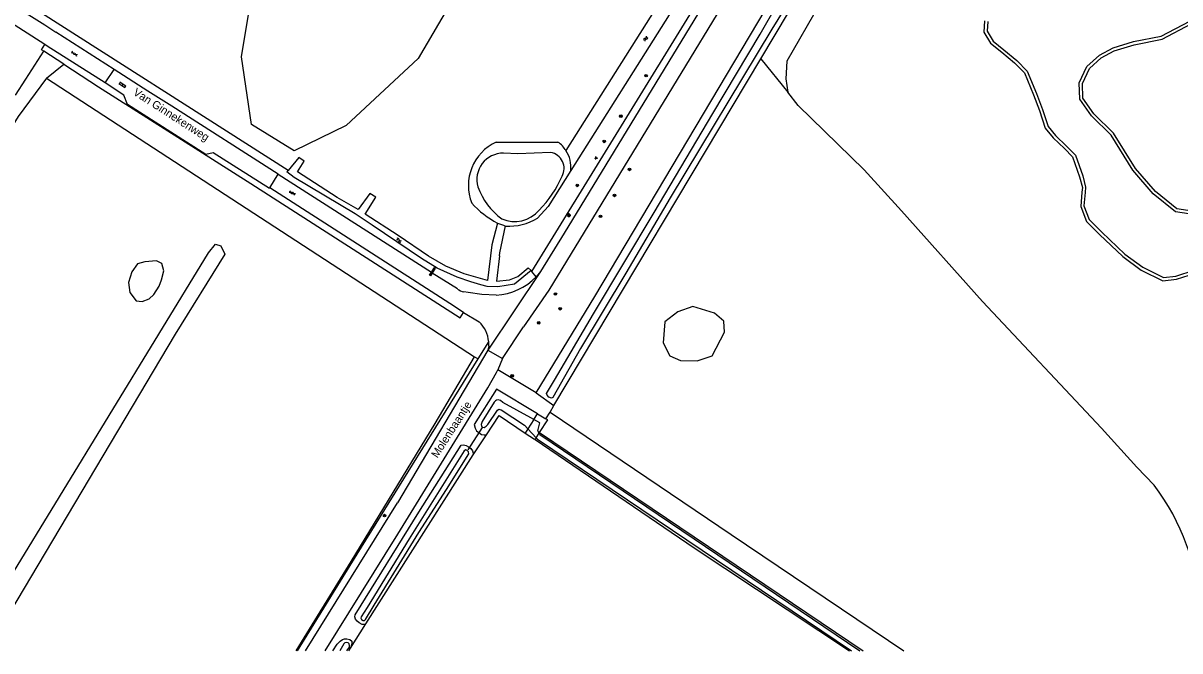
# Model space of a CAD drawing. Extents: x 136000 to 141014, y 402000 to 403500.
# Drawn here: x 140041.4 to 140402.6, y 402000 to 402196.1 of the extents above; entities that cross this region are included whole.
import ezdxf

# ---------------------------------------------------------------- set-up
doc = ezdxf.new("R2010")
doc.units = 0
for name, color, linetype in [('gg-afsc-draadraster', 7, 'Continuous'), ('gg-afsc-lijn draadraster', 7, 'Continuous'), ('gg-afsc-muur', 7, 'Continuous'), ('gg-anno-openbare ruimte label', 7, 'Continuous'), ('gg-knt-bronhoudergrens', 7, 'Continuous'), ('gg-knt-onverhard', 7, 'Continuous'), ('gg-knt-verharding', 7, 'Continuous'), ('gg-kntw-bovenkant insteek waterloop', 7, 'Continuous'), ('gg-kntw-greppel-droge sloot', 7, 'Continuous'), ('gg-kntw-waterlijn', 7, 'Continuous'), ('gg-kwrk-duiker nz buis', 7, 'Continuous'), ('gt-grn-groengrens', 7, 'Continuous'), ('gt-grn-groengrens NZ', 7, 'Continuous'), ('gt-grn-vlakafsluiter', 7, 'Continuous'), ('gt-grn-weggrens', 7, 'Continuous'), ('gt-symb-boom', 7, 'Continuous'), ('gt-symb-gesloten verharding', 7, 'Continuous'), ('gt-symb-groenvak', 7, 'Continuous'), ('gt-symb-klinker verharding', 7, 'Continuous'), ('gt-symb-lichtmast', 7, 'Continuous'), ('gt-symb-watersymbool', 7, 'Continuous')]:
    doc.layers.add(name, color=color, linetype=linetype)

# ---------------------------------------------------------------- blocks, each defined once
blk = doc.blocks.new('gt0-LMAST')
at = {"layer": 'gt-symb-lichtmast'}
for p, q in [((-0.18, 0.17), (-0.45, 0.44)), ((0, 0.25), (0, 0.62)), ((0.17, 0.17), (0.44, 0.44)), ((-0.25, 0), (-0.63, 0)), ((-0.18, -0.18), (-0.45, -0.45)), ((0, -0.25), (0, -0.63)), ((0.44, -0.45), (0.17, -0.18)), ((0.25, 0), (0.62, 0))]:
    blk.add_line(p, q, dxfattribs=at)
blk.add_circle((0, 0), 0.25, dxfattribs=at)
blk = doc.blocks.new('gt0-BOOM')
at = {"layer": 'gt-symb-boom'}
for radius in [0.4, 0.2]:
    blk.add_circle((0, 0), radius, dxfattribs=at)
blk = doc.blocks.new('gt0-GRVAK')
at = {"layer": 'gt-symb-groenvak'}
for p, q in [((-0.11, 0.19), (-0.23, 0.24)), ((-0.18, 0.15), (0.09, 0.15)), ((-0.09, 0.21), (-0.16, 0.32)), ((-0.05, 0.21), (-0.05, 0.39)), ((0, 0.21), (0.06, 0.32)), ((0.02, 0.19), (0.13, 0.24)), ((0.26, -0.05), (0.2, 0.06)), ((0.31, -0.05), (0.31, 0.13)), ((0.35, -0.05), (0.41, 0.06)), ((-0.24, -0.23), (-0.36, -0.18)), ((-0.32, -0.26), (-0.05, -0.26)), ((-0.23, -0.21), (-0.29, -0.1)), ((-0.18, -0.2), (-0.18, -0.02)), ((-0.14, -0.21), (-0.07, -0.1)), ((-0.12, -0.23), (0, -0.18)), ((0.24, -0.07), (0.12, -0.02)), ((0.17, -0.11), (0.44, -0.11)), ((0.37, -0.07), (0.49, -0.02))]:
    blk.add_line(p, q, dxfattribs=at)
blk = doc.blocks.new('gt0-WA')
at = {"layer": 'gt-symb-watersymbool'}
for centre, start, end in [((-0.32, 0.02), 28.0725, 151.9275), ((0.43, 0.42), 208.0725, 331.9275), ((-0.32, -0.43), 28.0725, 151.9275), ((0.43, -0.03), 208.0725, 331.9275)]:
    blk.add_arc(centre, 0.425, start, end, dxfattribs=at)
blk = doc.blocks.new('gt0-GESVH1')
at = {"layer": 'gt-symb-gesloten verharding'}
for p, q in [((-0.99, -0.26), (0.01, 0.24)), ((0.01, -0.26), (-0.99, 0.24)), ((0.01, 0.24), (1.01, -0.26)), ((1.01, 0.24), (0.01, -0.26))]:
    blk.add_line(p, q, dxfattribs=at)
blk = doc.blocks.new('gt0-KL1')
at = {"layer": 'gt-symb-klinker verharding'}
for p, q in [((-1.15, 0.3), (1.15, 0.3)), ((-1, -0.3), (-1, 0.3)), ((-0.5, 0.3), (-0.5, 0.45)), ((0, -0.3), (0, 0.3)), ((0.5, 0.3), (0.5, 0.45)), ((1, -0.3), (1, 0.3)), ((-1.15, -0.3), (1.15, -0.3)), ((-0.5, -0.45), (-0.5, -0.3)), ((0.5, -0.45), (0.5, -0.3))]:
    blk.add_line(p, q, dxfattribs=at)

msp = doc.modelspace()

# ---------------------------------------------------------------- linework, layer by layer
at = {"layer": 'gg-afsc-draadraster'}
msp.add_lwpolyline([(140048.67, 402178.88), (140039.8, 402166.96), (140027.23, 402146.58)], dxfattribs=at)
at = {"layer": 'gg-afsc-lijn draadraster'}
msp.add_lwpolyline([(140126.61, 402000), (140143.74, 402027.92), (140170.05, 402071.02), (140182.28, 402091.88)], dxfattribs=at)
at = {"layer": 'gg-afsc-muur'}
for points in [[(140169.1, 402118.03), (140168.55, 402117.17), (140168.24, 402117.36), (140168.83, 402118.29)], [(140168.83, 402118.29), (140169.74, 402119.73), (140170.05, 402119.54), (140169.1, 402118.03)]]:
    msp.add_lwpolyline(points, dxfattribs=at)
at = {"layer": 'gg-knt-bronhoudergrens'}
for p, q in [((140271.71, 402184.96), (140280.15, 402174.58)), ((140048.67, 402178.88), (140182.28, 402091.88)), ((140205.89, 402074.62), (140207.09, 402076.69)), ((140181.88, 402061.24), (140186.03, 402067.51)), ((140143.62, 402000.82), (140148.38, 402008.45))]:
    msp.add_line(p, q, dxfattribs=at)
for points in [[(140038.99, 402173.56), (140042.18, 402178.59), (140047.79, 402187.33)], [(140394.54, 402051.76), (140389.12, 402057.44), (140378.07, 402069.61), (140340.9, 402109.16), (140315.7, 402137.45), (140304.04, 402150.27), (140283.39, 402170.33), (140280.15, 402174.58)], [(140126.61, 402000), (140143.74, 402027.92), (140170.05, 402071.02), (140182.28, 402091.88)], [(140205.89, 402074.62), (140262.5, 402036.32), (140316.37, 402000)]]:
    msp.add_lwpolyline(points, dxfattribs=at)
msp.add_arc((140338.42, 402009.1), 70.5, 2.6135, 37.2381, dxfattribs=at)
at = {"layer": 'gg-knt-onverhard'}
for p, q in [((140186.44, 402093.98), (140191.04, 402091.33)), ((140191.04, 402091.33), (140189.61, 402087.84)), ((140129.52, 402000), (140158.23, 402046.21))]:
    msp.add_line(p, q, dxfattribs=at)
msp.add_lwpolyline([(140135.65, 402000), (140158.4, 402036.5), (140186.48, 402082.18), (140189.15, 402086.92), (140189.61, 402087.84)], dxfattribs=at)
at = {"layer": 'gg-knt-verharding'}
for p, q in [((140048.16, 402189.38), (140031.9, 402199.75)), ((140069.77, 402181.62), (140051.6, 402193.3)), ((140048.83, 402188.95), (140048.16, 402189.38)), ((140066.94, 402177.4), (140048.83, 402188.95)), ((140066.94, 402177.4), (140069.77, 402181.62)), ((140080.33, 402174.9), (140069.77, 402181.62)), ((140087.8, 402170.14), (140080.33, 402174.9)), ((140121.04, 402148.96), (140087.8, 402170.14)), ((140118.35, 402144.6), (140121.04, 402148.96)), ((140121.04, 402148.96), (140168.83, 402118.29)), ((140210.29, 402130.46), (140202.93, 402118.55)), ((140176.98, 402113.05), (140169.1, 402118.03)), ((140202.93, 402118.55), (140201.6, 402116.89)), ((140178.92, 402105.74), (140183.75, 402102.79)), ((140191.04, 402091.33), (140197.63, 402101.19)), ((140186.44, 402093.98), (140158.23, 402046.21)), ((140186.76, 402095.28), (140186.44, 402093.98))]:
    msp.add_line(p, q, dxfattribs=at)
for points in [[(140311.09, 402285.92), (140300.78, 402269.14), (140205.49, 402112.69), (140197.63, 402101.19)], [(140276.78, 402239.54), (140274.23, 402235.47), (140210.29, 402130.46)], [(140034.81, 402204), (140048.09, 402195.56), (140051.6, 402193.3)], [(140118.35, 402144.6), (140118.25, 402144.43), (140100.7, 402155.61), (140098.4, 402155.08), (140073.9, 402170.68), (140072.78, 402173.65), (140066.94, 402177.4)], [(140178.92, 402105.74), (140174.59, 402108.48), (140118.35, 402144.6)], [(140189.12, 402111.11), (140184.59, 402111.36), (140180.33, 402111.96), (140178.95, 402112.14)]]:
    msp.add_lwpolyline(points, dxfattribs=at)
for centre, radius, start, end in [((140187.84, 402130.23), 19.16, 273.8165, 315.9019), ((140180.61, 402118.35), 6.43, 235.5882, 254.9944), ((140177.07, 402095.75), 9.7, 4.825, 46.4774), ((140176.82, 402095.75), 9.95, 357.2474, 4.7022)]:
    msp.add_arc(centre, radius, start, end, dxfattribs=at)
at = {"layer": 'gg-kntw-bovenkant insteek waterloop'}
for p, q in [((140207.09, 402076.69), (140271.71, 402184.96)), ((140189.09, 402158.94), (140208.36, 402158.94)), ((140124.12, 402150.08), (140123.73, 402149.61)), ((140212.36, 402150.07), (140205.28, 402138.78)), ((140205.28, 402138.78), (140202, 402135.17)), ((140088.87, 402098.92), (140034.78, 402007.99)), ((140201.6, 402080.58), (140207.09, 402076.69)), ((140201.93, 402074.09), (140204.63, 402072.47)), ((140198.15, 402068.05), (140201.02, 402066.14)), ((140202.64, 402068.25), (140303.68, 402000)), ((140201.2, 402066.01), (140201.02, 402066.14)), ((140148.38, 402008.45), (140181.88, 402061.24)), ((140143.11, 402000), (140143.62, 402000.82))]:
    msp.add_line(p, q, dxfattribs=at)
for points in [[(140201.6, 402080.58), (140219.89, 402110.67), (140282.84, 402216.67), (140289.57, 402228), (140295.09, 402237.29), (140303.7, 402251.61), (140314.94, 402264.2), (140322.19, 402271.08), (140342.25, 402288.14), (140346.56, 402283.68)], [(140271.71, 402184.96), (140289.04, 402214), (140295.14, 402224.23), (140301.58, 402235.01), (140309.4, 402247.54), (140314.74, 402255.01), (140321.03, 402261.31)], [(140341.58, 402196.86), (140341.41, 402193.32), (140343.49, 402189.81), (140346.96, 402187), (140350.98, 402183.66), (140354.04, 402180.55), (140356.84, 402173.72), (140358.71, 402168.8), (140360.55, 402163.34), (140362.99, 402160.3), (140366.5, 402156.99), (140369.09, 402154.33), (140371.28, 402148.12), (140372.14, 402144.75), (140371.97, 402143.29), (140371.61, 402138.84), (140373.4, 402134.17), (140377.51, 402130.04), (140384.75, 402123.2), (140390.46, 402118.96), (140397.3, 402115.6), (140401.52, 402116.1), (140407.47, 402117.95)], [(140405.07, 402137.59), (140401.62, 402138.07), (140394.99, 402143.46), (140388.72, 402150.73), (140381.87, 402161.75), (140375.74, 402167.77), (140372.32, 402172.7), (140372.19, 402177.29), (140374.31, 402181.96), (140378.04, 402185.24), (140382.1, 402187.47), (140388.3, 402189.35), (140397.08, 402191.13), (140406.15, 402195.87)], [(140029.23, 402011.26), (140037.23, 402022.71), (140068.23, 402073.52), (140099.23, 402124.34), (140101.47, 402127.03), (140103.04, 402126.58), (140104.38, 402123.89), (140088.87, 402098.92)], [(140083.8, 402113.97), (140084.59, 402115.9), (140085.24, 402118.71), (140084.62, 402121.02), (140083.02, 402121.84), (140079.36, 402121.55), (140077.02, 402120.91), (140075.27, 402118.42), (140074.3, 402115.11), (140074.71, 402111.93), (140076.61, 402109.35), (140078.51, 402109.09), (140080.76, 402110.02), (140082.18, 402111.36), (140083.8, 402113.97)], [(140241.77, 402102.76), (140241.2, 402096.25), (140243.32, 402092.15), (140246.62, 402090.69), (140251.79, 402090.56), (140256.55, 402092.15), (140260.38, 402099.56), (140260.12, 402102.99), (140257.21, 402105.51), (140250.46, 402107.63), (140245.83, 402105.91), (140241.77, 402102.76)], [(140201.93, 402074.09), (140189.2, 402081.72), (140182.23, 402070.67), (140182.56, 402069.57), (140182.95, 402068.78), (140183.62, 402068.17), (140184.45, 402067.61), (140185.35, 402067.46), (140186.03, 402067.51)], [(140186.03, 402067.51), (140190, 402073.49), (140198.15, 402068.05)], [(140202.64, 402068.25), (140205.19, 402072.13), (140204.63, 402072.47)], [(140148.38, 402008.45), (140147.9, 402008.22), (140147.27, 402008.28), (140146.32, 402008.71), (140145.68, 402009.3), (140145.15, 402009.94), (140144.91, 402010.67), (140145.05, 402011.22), (140164.95, 402043.29), (140178.19, 402064.27), (140178.9, 402064.4), (140179.7, 402064.19), (140180.44, 402063.79), (140181.13, 402063.2), (140181.68, 402062.54), (140181.84, 402061.76), (140181.88, 402061.24)], [(140201.2, 402066.01), (140250.91, 402032.23), (140299.45, 402000)], [(140138.08, 402000), (140139.37, 402002.07), (140140.33, 402003.08), (140141.04, 402003.55), (140141.71, 402003.76), (140142.45, 402003.8), (140143.42, 402003.51), (140143.96, 402003.02), (140143.99, 402002.23), (140143.62, 402000.82)]]:
    msp.add_lwpolyline(points, dxfattribs=at)
for centre, radius, start, end in [((140195.37, 402145.34), 14.98, 114.7812, 201.5281), ((140202.67, 402151.03), 9.74, 32.5632, 54.2533), ((140202.65, 402151.03), 9.76, 354.3755, 32.5559), ((140204.09, 402160.85), 30.89, 222.8407, 241.8198), ((140206, 402175.7), 45.2, 248.5868, 251.9394), ((140193.1, 402149.92), 17.23, 266.3101, 301.0933)]:
    msp.add_arc(centre, radius, start, end, dxfattribs=at)
at = {"layer": 'gg-kntw-greppel-droge sloot'}
for p, q in [((140210.88, 402156.28), (140240.47, 402203.07)), ((140244.36, 402200.67), (140212.36, 402150.07))]:
    msp.add_line(p, q, dxfattribs=at)
for points in [[(140189.5, 402133.62), (140187.69, 402126.85), (140186.37, 402115.66), (140179.09, 402117.78), (140173.38, 402120.18), (140167.92, 402123.31), (140158.47, 402129.77), (140148.14, 402136.46), (140151.53, 402141.69), (140149.65, 402142.91), (140145.99, 402137.88), (140139.41, 402141.62), (140126.98, 402149.63), (140129.15, 402152.99), (140127.47, 402154.08), (140124.12, 402150.08)], [(140184.3, 402114.38), (140181.2, 402115.27), (140176.91, 402116.74), (140170.64, 402119.59), (140165.76, 402122.6), (140150.38, 402133), (140145.07, 402136.49), (140126, 402147.85), (140123.73, 402149.61)], [(140190.08, 402123.45), (140190.18, 402124.35), (140191.99, 402132.73)], [(140190.08, 402123.45), (140189.19, 402115.53), (140193.26, 402115.86), (140195.83, 402116.94), (140199.04, 402119.71), (140199.96, 402118.78)], [(140199.96, 402118.78), (140194.82, 402114.54), (140189.61, 402113.7), (140186.28, 402113.82), (140184.3, 402114.38)]]:
    msp.add_lwpolyline(points, dxfattribs=at)
at = {"layer": 'gg-kntw-waterlijn'}
msp.add_line((140198.99, 402069.38), (140201.55, 402066.55), dxfattribs=at)
for points in [[(140286.67, 402212.95), (140275.13, 402194.19), (140243.4, 402141.51), (140229.52, 402118.01), (140215.4, 402094.5), (140206.8, 402079.16), (140206.38, 402078.94), (140205.55, 402079.3), (140204.98, 402079.89), (140204.84, 402080.4), (140207.28, 402084.58), (140219.46, 402105.25), (140238.36, 402136.91), (140256.71, 402167.85), (140271.52, 402192.61), (140282.14, 402211.33)], [(140342.57, 402196.6), (140342.43, 402193.57), (140344.26, 402190.48), (140347.6, 402187.78), (140351.65, 402184.4), (140354.89, 402181.11), (140357.77, 402174.09), (140359.65, 402169.13), (140361.44, 402163.83), (140363.73, 402160.98), (140367.2, 402157.7), (140369.96, 402154.87), (140372.24, 402148.41), (140373.15, 402144.82), (140372.97, 402143.19), (140372.62, 402138.99), (140374.26, 402134.72), (140378.21, 402130.76), (140385.39, 402123.97), (140390.98, 402119.82), (140397.48, 402116.63), (140401.31, 402117.09), (140407.08, 402118.88)], [(140405.42, 402136.54), (140401.21, 402137.11), (140394.29, 402142.74), (140387.91, 402150.13), (140381.08, 402161.12), (140374.97, 402167.12), (140371.33, 402172.38), (140371.18, 402177.49), (140373.48, 402182.57), (140377.46, 402186.06), (140381.71, 402188.39), (140388.06, 402190.32), (140396.74, 402192.08), (140405.69, 402196.76)], [(140206.08, 402155.67), (140195.79, 402155.25), (140191.35, 402155.48)], [(140200.81, 402072.29), (140199.85, 402072.8), (140191.14, 402077.63), (140190.42, 402078.18), (140189.68, 402078.4), (140189.17, 402078.32), (140188.83, 402078.08), (140188.47, 402077.68), (140184.75, 402071.61), (140184.42, 402070.7), (140184.5, 402070.18), (140184.8, 402069.9), (140185.33, 402069.75), (140185.94, 402070.18), (140186.44, 402070.73), (140189.48, 402075.15), (140189.88, 402075.46), (140190.25, 402075.45), (140190.61, 402075.29), (140197.94, 402070.54), (140198.99, 402069.38)], [(140202.5, 402068.03), (140202.09, 402068.77), (140202.69, 402071.29), (140200.81, 402072.29)], [(140202.5, 402068.03), (140202.75, 402067.57), (140302.66, 402000)], [(140201.55, 402066.55), (140201.98, 402066.09), (140300.03, 402000)], [(140146.85, 402010.17), (140146.99, 402009.78), (140147.51, 402009.49), (140147.94, 402009.44), (140148.31, 402009.75), (140150.95, 402014.26), (140164.92, 402036.98), (140173.58, 402050.4), (140180.56, 402061.57), (140180.41, 402062.22), (140180.03, 402062.61), (140179.59, 402062.76), (140179.1, 402062.51), (140161.94, 402035.05), (140148.79, 402013.52), (140146.95, 402010.59), (140146.85, 402010.17)], [(140142.45, 402000), (140142.64, 402000.3), (140143.24, 402001.15), (140143.29, 402001.68), (140143.2, 402002.19), (140142.82, 402002.54), (140142.36, 402002.61), (140141.84, 402002.52), (140141.51, 402002.21), (140140.25, 402000)]]:
    msp.add_lwpolyline(points, dxfattribs=at)
for centre, radius, start, end in [((140191.25, 402147.28), 8.2, 89.2808, 196.6515), ((140205.25, 402150.71), 5.03, 331.0442, 80.494), ((140180.24, 402160.56), 31.87, 314.2025, 337.3279), ((140202.98, 402151.79), 20.75, 199.3022, 234.135), ((140194.83, 402144.03), 9.9, 246.1242, 320.3672)]:
    msp.add_arc(centre, radius, start, end, dxfattribs=at)
at = {"layer": 'gg-kwrk-duiker nz buis'}
msp.add_line((140184.68, 402069.74), (140180.24, 402062.77), dxfattribs=at)
at = {"layer": 'gt-grn-groengrens'}
for p, q in [((140054.06, 402183.24), (140047.79, 402187.33)), ((140201.6, 402116.89), (140200.25, 402118.55)), ((140182.28, 402091.88), (140183.4, 402091.19))]:
    msp.add_line(p, q, dxfattribs=at)
for points in [[(140321.03, 402261.31), (140314.79, 402241.37), (140290.17, 402202.18), (140279.8, 402184.22), (140279.54, 402178.75), (140280.15, 402174.58)], [(140124.12, 402150.08), (140039.92, 402203.92), (140030.81, 402208.83), (139992, 402235.05), (139979.82, 402243.28), (139973.83, 402247.72)], [(140047.79, 402187.33), (140047.11, 402187.78), (140048.16, 402189.38)], [(140054.06, 402183.24), (140064.85, 402176.18), (140112.42, 402146.04), (140177.87, 402104.06), (140178.92, 402105.74)]]:
    msp.add_lwpolyline(points, dxfattribs=at)
at = {"layer": 'gt-grn-groengrens NZ'}
for p, q in [((140200.25, 402118.55), (140273.69, 402238.04)), ((140199.96, 402118.78), (140200.25, 402118.55)), ((140183.4, 402091.19), (140186.73, 402096.57)), ((140201.6, 402080.58), (140189.61, 402087.84)), ((140204.63, 402072.47), (140205.89, 402074.62))]:
    msp.add_line(p, q, dxfattribs=at)
msp.add_lwpolyline([(140127.06, 402000), (140145.64, 402030.2), (140183.4, 402091.19)], dxfattribs=at)
at = {"layer": 'gt-grn-vlakafsluiter'}
for p, q in [((140048.67, 402178.88), (140054.06, 402183.24)), ((140200.81, 402072.29), (140198.99, 402069.38)), ((140200.81, 402072.29), (140201.93, 402074.09)), ((140198.99, 402069.38), (140198.15, 402068.05)), ((140201.55, 402066.55), (140202.5, 402068.03)), ((140202.5, 402068.03), (140202.64, 402068.25)), ((140201.55, 402066.55), (140201.2, 402066.01))]:
    msp.add_line(p, q, dxfattribs=at)
msp.add_lwpolyline([(140116.63, 402225.02), (140175.59, 402227.51), (140185.83, 402221.21), (140164.71, 402185.03), (140142.21, 402164.13), (140125.95, 402156.22), (140112.62, 402164.44), (140109.55, 402185.58), (140113.71, 402210.73), (140116.63, 402225.02)], dxfattribs=at)
at = {"layer": 'gt-grn-weggrens'}
msp.add_line((140202.93, 402118.55), (140186.44, 402093.98), dxfattribs=at)

# ---------------------------------------------------------------- block references
at = {"layer": 'gt-symb-boom'}
for p in [(140235.89, 402179.7), (140228, 402167.06), (140222.83, 402159.16), (140230.7, 402150.41), (140214.41, 402145.41), (140226.02, 402142.28), (140221.65, 402135.76), (140207.57, 402111.48), (140209.05, 402106.88), (140202.35, 402102.46), (140194.08, 402085.94), (140154.23, 402042.26)]:
    msp.add_blockref('gt0-BOOM', p, dxfattribs=at)
at = {"layer": 'gt-symb-gesloten verharding'}
for p, rotation in [((140057.35, 402186.57), -32.75243944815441), ((140125.38, 402143.02), 151.76909817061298)]:
    msp.add_blockref('gt0-GESVH1', p, dxfattribs=dict(at, rotation=rotation))
at = {"layer": 'gt-symb-groenvak'}
msp.add_blockref('gt0-GRVAK', (140220.26, 402154.01), dxfattribs=at)
at = {"layer": 'gt-symb-klinker verharding', "rotation": 147.6606229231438}
msp.add_blockref('gt0-KL1', (140072.32, 402176.81), dxfattribs=at)
at = {"layer": 'gt-symb-lichtmast'}
msp.add_blockref('gt0-LMAST', (140211.77, 402136.08), dxfattribs=at)
at = {"layer": 'gt-symb-watersymbool'}
for p, rotation in [((140235.73, 402191.21), 56.29404346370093), ((140158.63, 402128.33), -22.333388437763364)]:
    msp.add_blockref('gt0-WA', p, dxfattribs=dict(at, rotation=rotation))

# ---------------------------------------------------------------- texts
at = {"layer": 'gg-anno-openbare ruimte label'}
for s, rotation, p in [('Van Ginnekenweg', 327.2, (140075.49, 402173.88)), ('Molenbaantje', 57.3, (140170.71, 402060.07))]:
    msp.add_text(s, height=2.5, rotation=rotation, dxfattribs=at).set_placement(p)

doc.saveas('drawing.dxf')
